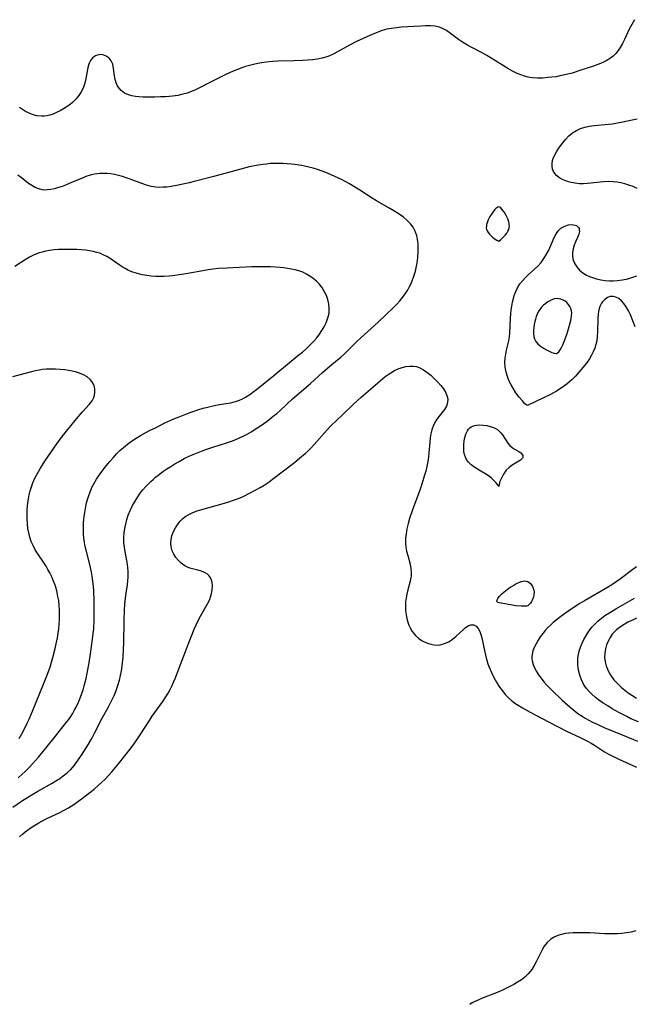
# Model space of a CAD drawing. Header units: inches. Extents: x 1073367 to 1082519, y 1569854 to 1574957.
# Tile 258 of 565: x 1078041 to 1078256, y 1573982 to 1574326. Entities that reach past the tile are written whole.
import ezdxf

# ---------------------------------------------------------------- set-up
doc = ezdxf.new("R2010")
doc.units = ezdxf.units.IN
doc.header["$MEASUREMENT"] = 0
doc.layers.add('CGG_CurvaNivelLidar_v1', color=7, linetype='Continuous', lineweight=30, true_color=0x008008)

msp = doc.modelspace()

# ---------------------------------------------------------------- linework, layer by layer
at = {"layer": 'CGG_CurvaNivelLidar_v1'}
for points in [[(1078255.8975, 1574326.4441, 70), (1078254.9667, 1574324.8194, 70), (1078254.1129, 1574323.1494, 70), (1078252.4196, 1574319.5771, 70), (1078251.6896, 1574318.134, 70), (1078250.908, 1574316.7506, 70), (1078250.1685, 1574315.6204, 70), (1078249.3482, 1574314.5772, 70), (1078248.4455, 1574313.6651, 70), (1078247.5377, 1574312.946, 70), (1078246.038, 1574312.0287, 70), (1078244.632, 1574311.3456, 70), (1078243.1562, 1574310.7384, 70), (1078241.6296, 1574310.1863, 70), (1078237.1957, 1574308.7543, 70), (1078234.1139, 1574307.8126, 70), (1078232.645, 1574307.413, 70), (1078229.8854, 1574306.7728, 70), (1078228.4991, 1574306.5229, 70), (1078227.0818, 1574306.3284, 70), (1078225.6651, 1574306.1848, 70), (1078223.8537, 1574306.0638, 70), (1078222.0558, 1574306.041, 70), (1078220.278, 1574306.1607, 70), (1078218.7707, 1574306.4129, 70), (1078217.4722, 1574306.7505, 70), (1078216.194, 1574307.1817, 70), (1078214.9356, 1574307.6916, 70), (1078213.2908, 1574308.4772, 70), (1078211.6111, 1574309.4175, 70), (1078207.3428, 1574312.0989, 70), (1078204.3337, 1574313.9018, 70), (1078202.6765, 1574314.824, 70), (1078198.8048, 1574316.8564, 70), (1078197.2924, 1574317.708, 70), (1078195.8255, 1574318.6116, 70), (1078194.4146, 1574319.5653, 70), (1078191.5816, 1574321.6665, 70), (1078190.1783, 1574322.6227, 70), (1078189.1013, 1574323.2321, 70), (1078187.7534, 1574323.7868, 70), (1078186.1948, 1574324.136, 70), (1078184.5857, 1574324.2797, 70), (1078182.9204, 1574324.2896, 70), (1078181.214, 1574324.2159, 70), (1078174.4136, 1574323.7841, 70), (1078172.7132, 1574323.6325, 70), (1078171.0244, 1574323.4139, 70), (1078169.3571, 1574323.0963, 70), (1078167.7036, 1574322.6409, 70), (1078166.2678, 1574322.1302, 70), (1078164.8503, 1574321.55, 70), (1078163.4427, 1574320.9291, 70), (1078158.7656, 1574318.7907, 70), (1078156.3204, 1574317.519, 70), (1078152.1658, 1574315.1661, 70), (1078150.6692, 1574314.399, 70), (1078149.0876, 1574313.723, 70), (1078148.0754, 1574313.3771, 70), (1078146.7784, 1574313.0294, 70), (1078145.1124, 1574312.7032, 70), (1078143.4151, 1574312.4721, 70), (1078141.6948, 1574312.3124, 70), (1078139.9584, 1574312.2057, 70), (1078136.8343, 1574312.0993, 70), (1078131.2678, 1574312.0033, 70), (1078129.419, 1574311.8914, 70), (1078127.2056, 1574311.6387, 70), (1078125.7349, 1574311.4027, 70), (1078124.2714, 1574311.1194, 70), (1078122.8161, 1574310.793, 70), (1078121.3703, 1574310.4255, 70), (1078120.0257, 1574310.0425, 70), (1078118.6944, 1574309.6152, 70), (1078117.1442, 1574309.0471, 70), (1078115.612, 1574308.422, 70), (1078113.0577, 1574307.2807, 70), (1078110.2977, 1574305.9505, 70), (1078107.3039, 1574304.4222, 70), (1078103.9348, 1574302.63, 70), (1078102.5178, 1574301.9303, 70), (1078101.0748, 1574301.3044, 70), (1078099.5971, 1574300.7817, 70), (1078098.0848, 1574300.3653, 70), (1078096.2881, 1574300.0086, 70), (1078094.4631, 1574299.7562, 70), (1078092.1213, 1574299.5383, 70), (1078090.2193, 1574299.4281, 70), (1078088.3232, 1574299.3593, 70), (1078085.5817, 1574299.3232, 70), (1078084.2406, 1574299.3528, 70), (1078082.7482, 1574299.4446, 70), (1078081.4862, 1574299.5856, 70), (1078080.2773, 1574299.8046, 70), (1078079.1356, 1574300.1287, 70), (1078077.7195, 1574300.7801, 70), (1078076.5089, 1574301.6825, 70), (1078075.8053, 1574302.473, 70), (1078075.2306, 1574303.3686, 70), (1078074.7843, 1574304.3454, 70), (1078074.4241, 1574305.5392, 70), (1078074.1844, 1574306.7745, 70), (1078073.8416, 1574309.4411, 70), (1078073.5652, 1574310.8657, 70), (1078073.0737, 1574312.1031, 70), (1078072.2997, 1574313.0557, 70), (1078071.2971, 1574313.7421, 70), (1078070.1564, 1574314.1446, 70), (1078069.4922, 1574314.2322, 70), (1078068.8257, 1574314.2139, 70), (1078068.1559, 1574314.0789, 70), (1078067.516, 1574313.8264, 70), (1078066.5429, 1574313.1375, 70), (1078065.767, 1574312.156, 70), (1078065.3366, 1574311.2311, 70), (1078065.0158, 1574310.1867, 70), (1078064.7606, 1574309.0529, 70), (1078064.0168, 1574305.1961, 70), (1078063.6934, 1574303.961, 70), (1078063.1881, 1574302.5389, 70), (1078062.5395, 1574301.1762, 70), (1078061.7409, 1574299.9012, 70), (1078060.7066, 1574298.6511, 70), (1078059.5269, 1574297.5247, 70), (1078058.2388, 1574296.5137, 70), (1078057.3302, 1574295.897, 70), (1078056.3997, 1574295.3147, 70), (1078055.1888, 1574294.6045, 70), (1078053.9513, 1574293.9628, 70), (1078052.8022, 1574293.4737, 70), (1078051.6279, 1574293.0889, 70), (1078050.4344, 1574292.8267, 70), (1078049.5691, 1574292.7259, 70), (1078048.7009, 1574292.7038, 70), (1078047.0926, 1574292.8753, 70), (1078045.7338, 1574293.2185, 70), (1078044.4068, 1574293.7203, 70), (1078043.1248, 1574294.3679, 70), (1078042.0293, 1574295.0554, 70), (1078040.9547, 1574295.8152, 70)], [(1078256.8759, 1574267.4849, 70), (1078255.4447, 1574268.1117, 70), (1078253.9614, 1574268.6621, 70), (1078252.5093, 1574269.1105, 70), (1078251.1727, 1574269.4399, 70), (1078249.8175, 1574269.6835, 70), (1078248.4468, 1574269.8241, 70), (1078246.7761, 1574269.844, 70), (1078245.0933, 1574269.7439, 70), (1078239.5018, 1574269.1455, 70), (1078238.1098, 1574269.0853, 70), (1078236.6364, 1574269.1398, 70), (1078235.1887, 1574269.3095, 70), (1078233.7801, 1574269.5791, 70), (1078232.8182, 1574269.8259, 70), (1078231.5723, 1574270.244, 70), (1078230.4195, 1574270.7669, 70), (1078229.3901, 1574271.4079, 70), (1078228.6642, 1574272.0292, 70), (1078228.0595, 1574272.7336, 70), (1078227.6305, 1574273.4356, 70), (1078227.3226, 1574274.19, 70), (1078227.1078, 1574275.3055, 70), (1078227.1356, 1574276.4676, 70), (1078227.4256, 1574277.7403, 70), (1078227.9357, 1574279.0132, 70), (1078228.6167, 1574280.2728, 70), (1078229.6857, 1574281.8797, 70), (1078230.8283, 1574283.4083, 70), (1078231.8839, 1574284.6664, 70), (1078233.0272, 1574285.8385, 70), (1078234.2795, 1574286.8777, 70), (1078235.6019, 1574287.7105, 70), (1078237.0242, 1574288.3809, 70), (1078238.525, 1574288.8906, 70), (1078240.1378, 1574289.2509, 70), (1078241.795, 1574289.4794, 70), (1078246.7964, 1574289.9011, 70), (1078248.2272, 1574290.0717, 70), (1078250.0195, 1574290.3549, 70), (1078251.7976, 1574290.7055, 70), (1078255.1565, 1574291.4732, 70), (1078256.8234, 1574291.8224, 70)], [(1078038.6852, 1574051.2394, 70.5), (1078041.6734, 1574053.2946, 70.5), (1078044.5112, 1574055.1162, 70.5), (1078047.361, 1574056.8425, 70.5), (1078052.3889, 1574059.6732, 70.5), (1078053.7253, 1574060.4561, 70.5), (1078055.0285, 1574061.2731, 70.5), (1078056.2864, 1574062.1368, 70.5), (1078057.7748, 1574063.3088, 70.5), (1078058.8998, 1574064.3701, 70.5), (1078059.7623, 1574065.3261, 70.5), (1078060.5683, 1574066.3375, 70.5), (1078061.6545, 1574067.8653, 70.5), (1078062.6882, 1574069.4506, 70.5), (1078065.0558, 1574073.3008, 70.5), (1078066.3564, 1574075.5218, 70.5), (1078067.2342, 1574077.1409, 70.5), (1078069.9059, 1574082.3177, 70.5), (1078072.0768, 1574086.3576, 70.5), (1078073.2699, 1574088.6592, 70.5), (1078074.0594, 1574090.3204, 70.5), (1078074.7781, 1574092.0068, 70.5), (1078075.405, 1574093.7241, 70.5), (1078075.9711, 1574095.6724, 70.5), (1078076.3384, 1574097.2793, 70.5), (1078076.6386, 1574098.9048, 70.5), (1078076.8832, 1574100.5446, 70.5), (1078077.2033, 1574103.5013, 70.5), (1078077.3783, 1574106.4469, 70.5), (1078077.4361, 1574108.3996, 70.5), (1078077.5423, 1574116.4768, 70.5), (1078077.6604, 1574120.2316, 70.5), (1078077.78, 1574122.0922, 70.5), (1078077.8984, 1574123.3717, 70.5), (1078078.2541, 1574126.0392, 70.5), (1078078.7066, 1574128.9302, 70.5), (1078078.8811, 1574130.2892, 70.5), (1078078.989, 1574131.6486, 70.5), (1078079.0099, 1574132.5975, 70.5), (1078078.9849, 1574133.5474, 70.5), (1078078.8589, 1574135.0449, 70.5), (1078078.5844, 1574136.9, 70.5), (1078077.9161, 1574140.445, 70.5), (1078077.6453, 1574142.1442, 70.5), (1078077.4912, 1574143.7286, 70.5), (1078077.4703, 1574145.5224, 70.5), (1078077.5782, 1574147.0864, 70.5), (1078077.789, 1574148.6466, 70.5), (1078078.0937, 1574150.1977, 70.5), (1078078.4891, 1574151.7333, 70.5), (1078078.978, 1574153.2459, 70.5), (1078079.7337, 1574155.1107, 70.5), (1078080.5028, 1574156.691, 70.5), (1078081.3639, 1574158.2294, 70.5), (1078082.3139, 1574159.7195, 70.5), (1078083.2001, 1574160.9531, 70.5), (1078084.1468, 1574162.1448, 70.5), (1078085.1496, 1574163.2931, 70.5), (1078085.9862, 1574164.1737, 70.5), (1078086.8555, 1574165.0243, 70.5), (1078087.6954, 1574165.7908, 70.5), (1078088.5604, 1574166.5313, 70.5), (1078089.8251, 1574167.5382, 70.5), (1078091.1272, 1574168.5016, 70.5), (1078092.4596, 1574169.427, 70.5), (1078093.8641, 1574170.3469, 70.5), (1078095.2931, 1574171.2294, 70.5), (1078096.7457, 1574172.0717, 70.5), (1078098.5829, 1574173.0519, 70.5), (1078100.5103, 1574173.9722, 70.5), (1078102.2368, 1574174.7218, 70.5), (1078103.9835, 1574175.4254, 70.5), (1078105.7456, 1574176.0897, 70.5), (1078108.5517, 1574177.065, 70.5), (1078113.3101, 1574178.5811, 70.5), (1078115.0427, 1574179.1695, 70.5), (1078116.6034, 1574179.7543, 70.5), (1078118.1322, 1574180.4043, 70.5), (1078119.3557, 1574180.9974, 70.5), (1078120.5564, 1574181.638, 70.5), (1078122.1436, 1574182.5574, 70.5), (1078123.7057, 1574183.5267, 70.5), (1078125.165, 1574184.4815, 70.5), (1078127.5061, 1574186.1469, 70.5), (1078129.647, 1574187.8299, 70.5), (1078130.8718, 1574188.8532, 70.5), (1078132.0743, 1574189.9037, 70.5), (1078136.4461, 1574193.9258, 70.5), (1078142.6515, 1574199.3508, 70.5), (1078146.8854, 1574203.1649, 70.5), (1078148.7347, 1574204.7443, 70.5), (1078152.1324, 1574207.5345, 70.5), (1078153.4374, 1574208.6622, 70.5), (1078154.5186, 1574209.672, 70.5), (1078159.0069, 1574214.1317, 70.5), (1078160.2429, 1574215.2905, 70.5), (1078166.2964, 1574220.7549, 70.5), (1078169.1608, 1574223.4051, 70.5), (1078171.6311, 1574225.7653, 70.5), (1078172.817, 1574226.983, 70.5), (1078173.9466, 1574228.2433, 70.5), (1078174.8859, 1574229.4063, 70.5), (1078175.7618, 1574230.6117, 70.5), (1078176.5694, 1574231.8578, 70.5), (1078177.3001, 1574233.145, 70.5), (1078177.721, 1574233.9907, 70.5), (1078178.2231, 1574235.1518, 70.5), (1078178.8326, 1574236.8491, 70.5), (1078179.3375, 1574238.5854, 70.5), (1078179.7477, 1574240.3472, 70.5), (1078180.064, 1574242.1227, 70.5), (1078180.248, 1574243.599, 70.5), (1078180.3583, 1574245.3424, 70.5), (1078180.3636, 1574246.801, 70.5), (1078180.284, 1574248.2377, 70.5), (1078180.1075, 1574249.6415, 70.5), (1078179.8164, 1574250.9998, 70.5), (1078179.5438, 1574251.8823, 70.5), (1078179.2012, 1574252.7318, 70.5), (1078178.565, 1574253.8975, 70.5), (1078177.693, 1574255.0603, 70.5), (1078176.498, 1574256.2859, 70.5), (1078175.1507, 1574257.4138, 70.5), (1078173.2795, 1574258.7398, 70.5), (1078171.8571, 1574259.6381, 70.5), (1078170.3948, 1574260.5089, 70.5), (1078165.7744, 1574263.1857, 70.5), (1078164.2299, 1574264.125, 70.5), (1078159.968, 1574266.8386, 70.5), (1078156.2639, 1574269.1128, 70.5), (1078154.9952, 1574269.8374, 70.5), (1078153.2562, 1574270.7441, 70.5), (1078151.4824, 1574271.5831, 70.5), (1078149.6819, 1574272.3647, 70.5), (1078148.0439, 1574273.0199, 70.5), (1078145.1291, 1574274.0505, 70.5), (1078143.6429, 1574274.5113, 70.5), (1078142.1454, 1574274.9234, 70.5), (1078140.6354, 1574275.276, 70.5), (1078139.5598, 1574275.4836, 70.5), (1078137.2681, 1574275.8269, 70.5), (1078136.0534, 1574275.9643, 70.5), (1078134.5415, 1574276.0965, 70.5), (1078133.0271, 1574276.1844, 70.5), (1078131.5117, 1574276.2233, 70.5), (1078130.0455, 1574276.2073, 70.5), (1078128.5816, 1574276.131, 70.5), (1078127.292, 1574276.0087, 70.5), (1078126.0049, 1574275.8424, 70.5), (1078124.4293, 1574275.5906, 70.5), (1078121.2878, 1574274.9652, 70.5), (1078117.8915, 1574274.1432, 70.5), (1078108.4699, 1574271.5418, 70.5), (1078102.0781, 1574269.8801, 70.5), (1078100.293, 1574269.4522, 70.5), (1078097.0009, 1574268.7344, 70.5), (1078094.0055, 1574268.1914, 70.5), (1078092.4448, 1574267.974, 70.5), (1078091.1714, 1574267.8603, 70.5), (1078089.9067, 1574267.827, 70.5), (1078088.6519, 1574267.8957, 70.5), (1078086.9964, 1574268.1674, 70.5), (1078085.355, 1574268.6031, 70.5), (1078083.7219, 1574269.1508, 70.5), (1078079.6664, 1574270.6981, 70.5), (1078078.2269, 1574271.2109, 70.5), (1078076.9548, 1574271.6125, 70.5), (1078075.6061, 1574271.9822, 70.5), (1078074.248, 1574272.2892, 70.5), (1078072.8825, 1574272.5204, 70.5), (1078071.6189, 1574272.6542, 70.5), (1078070.3544, 1574272.7055, 70.5), (1078069.0929, 1574272.6673, 70.5), (1078068.1891, 1574272.5797, 70.5), (1078067.1635, 1574272.4178, 70.5), (1078066.1472, 1574272.1926, 70.5), (1078064.516, 1574271.7035, 70.5), (1078062.9064, 1574271.1032, 70.5), (1078058.3348, 1574269.1553, 70.5), (1078057.0976, 1574268.6569, 70.5), (1078055.863, 1574268.1958, 70.5), (1078054.6357, 1574267.7808, 70.5), (1078053.271, 1574267.3846, 70.5), (1078051.9257, 1574267.0897, 70.5), (1078050.6047, 1574266.9308, 70.5), (1078049.7672, 1574266.9197, 70.5), (1078048.9448, 1574266.9949, 70.5), (1078047.6888, 1574267.3014, 70.5), (1078046.4731, 1574267.8023, 70.5), (1078045.2954, 1574268.4545, 70.5), (1078044.155, 1574269.2224, 70.5), (1078041.6789, 1574271.1603, 70.5), (1078040.388, 1574272.1104, 70.5)], [(1078256.1915, 1574219.1094, 70), (1078254.4811, 1574223.2656, 70), (1078253.7977, 1574224.7046, 70), (1078253.046, 1574226.0489, 70), (1078252.2082, 1574227.2518, 70), (1078251.3354, 1574228.2044, 70), (1078250.3963, 1574228.9614, 70), (1078249.4166, 1574229.4888, 70), (1078248.4208, 1574229.7398, 70), (1078247.453, 1574229.6797, 70), (1078246.5207, 1574229.3524, 70), (1078245.6541, 1574228.8018, 70), (1078244.7561, 1574227.888, 70), (1078244.4037, 1574227.3622, 70), (1078243.864, 1574226.2607, 70), (1078243.4596, 1574225.022, 70), (1078243.1948, 1574223.6814, 70), (1078243.0645, 1574222.1875, 70), (1078243.0197, 1574217.3035, 70), (1078242.926, 1574215.7367, 70), (1078242.7176, 1574214.189, 70), (1078242.4193, 1574212.8934, 70), (1078242.0151, 1574211.6306, 70), (1078241.5155, 1574210.4072, 70), (1078240.8863, 1574209.151, 70), (1078240.1763, 1574207.9497, 70), (1078239.4023, 1574206.8067, 70), (1078238.578, 1574205.7283, 70), (1078235.3328, 1574201.8803, 70), (1078234.0377, 1574200.5418, 70), (1078232.4016, 1574199.1449, 70), (1078230.5903, 1574197.856, 70), (1078228.6105, 1574196.6365, 70), (1078226.5614, 1574195.5132, 70), (1078224.122, 1574194.3021, 70), (1078218.5, 1574191.6613, 70), (1078218.2537, 1574191.7276, 70), (1078217.6485, 1574192.2463, 70), (1078216.7414, 1574193.1916, 70), (1078215.6361, 1574194.4944, 70), (1078214.4461, 1574196.0967, 70), (1078213.5845, 1574197.4322, 70), (1078212.7772, 1574198.8658, 70), (1078212.0576, 1574200.3627, 70), (1078211.4943, 1574201.7865, 70), (1078211.0665, 1574203.2066, 70), (1078210.7425, 1574205.0037, 70), (1078210.6514, 1574206.634, 70), (1078210.7427, 1574208.1148, 70), (1078210.9296, 1574209.5612, 70), (1078211.2014, 1574210.9749, 70), (1078211.9891, 1574214.2388, 70), (1078212.1889, 1574215.5548, 70), (1078212.3173, 1574216.9105, 70), (1078212.5929, 1574222.1804, 70), (1078212.6973, 1574223.6145, 70), (1078212.8469, 1574225.0031, 70), (1078213.0505, 1574226.3787, 70), (1078213.3143, 1574227.7337, 70), (1078213.5107, 1574228.5619, 70), (1078213.9168, 1574230.0054, 70), (1078214.416, 1574231.3993, 70), (1078215.0417, 1574232.7248, 70), (1078215.9017, 1574234.0818, 70), (1078216.9144, 1574235.3465, 70), (1078217.8288, 1574236.321, 70), (1078218.7977, 1574237.2513, 70), (1078221.0237, 1574239.2465, 70), (1078222.0965, 1574240.2899, 70), (1078223.2472, 1574241.6023, 70), (1078224.2867, 1574243.0125, 70), (1078225.2092, 1574244.4999, 70), (1078225.9414, 1574245.9037, 70), (1078227.8808, 1574250.314, 70), (1078228.5786, 1574251.6274, 70), (1078229.1456, 1574252.465, 70), (1078229.5289, 1574252.9254, 70), (1078230.1772, 1574253.5397, 70), (1078230.8319, 1574253.9944, 70), (1078231.5251, 1574254.343, 70), (1078232.8052, 1574254.7177, 70), (1078234.054, 1574254.8117, 70), (1078235.1667, 1574254.6497, 70), (1078235.6439, 1574254.468, 70), (1078236.0415, 1574254.2044, 70), (1078236.3424, 1574253.8529, 70), (1078236.5456, 1574253.4212, 70), (1078236.6421, 1574252.9639, 70), (1078236.6444, 1574252.3893, 70), (1078236.4512, 1574251.468, 70), (1078235.9961, 1574250.2838, 70), (1078235.4266, 1574249.0189, 70), (1078234.8773, 1574247.6664, 70), (1078234.5009, 1574246.3692, 70), (1078234.2907, 1574245.0275, 70), (1078234.2954, 1574243.6772, 70), (1078234.5435, 1574242.4016, 70), (1078235.0203, 1574241.1795, 70), (1078235.7113, 1574240.0427, 70), (1078236.6726, 1574238.9562, 70), (1078237.8272, 1574238.0078, 70), (1078239.1399, 1574237.2062, 70), (1078240.1606, 1574236.7289, 70), (1078241.236, 1574236.3243, 70), (1078242.6643, 1574235.902, 70), (1078244.1433, 1574235.5765, 70), (1078245.6575, 1574235.3475, 70), (1078247.1936, 1574235.2214, 70), (1078248.4792, 1574235.2034, 70), (1078249.8196, 1574235.2752, 70), (1078251.7086, 1574235.522, 70), (1078253.5681, 1574235.9109, 70), (1078255.3789, 1574236.4219, 70), (1078256.7628, 1574236.9112, 70)], [(1078040.5172, 1574061.5058, 71), (1078041.8267, 1574062.6648, 71), (1078043.104, 1574063.8566, 71), (1078044.3681, 1574065.1224, 71), (1078045.5908, 1574066.4295, 71), (1078047.6242, 1574068.7588, 71), (1078050.1681, 1574071.8402, 71), (1078053.5419, 1574076.0793, 71), (1078057.0069, 1574080.3268, 71), (1078058.129, 1574081.8024, 71), (1078058.9159, 1574082.9404, 71), (1078059.491, 1574083.8553, 71), (1078060.1457, 1574084.9991, 71), (1078060.7548, 1574086.1698, 71), (1078061.5579, 1574087.8864, 71), (1078062.2871, 1574089.6403, 71), (1078062.7756, 1574090.9438, 71), (1078063.2231, 1574092.2632, 71), (1078063.6246, 1574093.5986, 71), (1078063.9653, 1574094.9029, 71), (1078064.2688, 1574096.2194, 71), (1078064.7702, 1574098.6944, 71), (1078065.2905, 1574101.636, 71), (1078065.7979, 1574104.7794, 71), (1078066.5525, 1574109.9757, 71), (1078066.7766, 1574111.9022, 71), (1078066.9253, 1574113.517, 71), (1078067.0926, 1574116.6356, 71), (1078067.1322, 1574118.4611, 71), (1078067.1381, 1574120.2872, 71), (1078067.0768, 1574123.4926, 71), (1078066.9246, 1574126.7322, 71), (1078066.7968, 1574128.4881, 71), (1078066.6242, 1574130.2358, 71), (1078066.3928, 1574131.9725, 71), (1078066.1524, 1574133.3622, 71), (1078065.5509, 1574136.0353, 71), (1078064.252, 1574141.0348, 71), (1078063.937, 1574142.3974, 71), (1078063.68, 1574143.7674, 71), (1078063.4909, 1574145.2474, 71), (1078063.3835, 1574146.7384, 71), (1078063.3457, 1574148.237, 71), (1078063.4056, 1574150.5208, 71), (1078063.5183, 1574152.038, 71), (1078063.6888, 1574153.551, 71), (1078063.8963, 1574154.9241, 71), (1078064.1523, 1574156.2881, 71), (1078064.4571, 1574157.6401, 71), (1078065.0613, 1574159.8023, 71), (1078065.654, 1574161.5003, 71), (1078066.3618, 1574163.1481, 71), (1078066.8065, 1574164.0242, 71), (1078067.8695, 1574165.8316, 71), (1078069.3923, 1574168.0597, 71), (1078071.3249, 1574170.5873, 71), (1078072.5345, 1574172.0545, 71), (1078073.7868, 1574173.4853, 71), (1078074.9067, 1574174.6816, 71), (1078076.071, 1574175.8319, 71), (1078077.3517, 1574176.98, 71), (1078078.6891, 1574178.0624, 71), (1078080.1747, 1574179.1433, 71), (1078081.7124, 1574180.1557, 71), (1078083.2548, 1574181.0855, 71), (1078086.4232, 1574182.8237, 71), (1078088.6953, 1574183.9854, 71), (1078091.8162, 1574185.5084, 71), (1078094.9734, 1574186.9476, 71), (1078096.745, 1574187.6944, 71), (1078098.5299, 1574188.4017, 71), (1078100.3343, 1574189.0716, 71), (1078103.6755, 1574190.1932, 71), (1078105.2076, 1574190.6501, 71), (1078106.7441, 1574191.0644, 71), (1078108.6403, 1574191.5026, 71), (1078109.6587, 1574191.7001, 71), (1078113.1328, 1574192.2719, 71), (1078114.8365, 1574192.5876, 71), (1078116.4982, 1574192.9955, 71), (1078117.9326, 1574193.485, 71), (1078118.8784, 1574193.9039, 71), (1078120.0219, 1574194.5215, 71), (1078121.5156, 1574195.4951, 71), (1078122.9686, 1574196.5744, 71), (1078124.4119, 1574197.7107, 71), (1078129.9256, 1574202.1328, 71), (1078135.3786, 1574206.6886, 71), (1078138.6651, 1574209.2769, 71), (1078139.8805, 1574210.2823, 71), (1078141.0675, 1574211.3177, 71), (1078142.5052, 1574212.6616, 71), (1078143.8589, 1574214.0719, 71), (1078144.8884, 1574215.2941, 71), (1078145.8414, 1574216.5634, 71), (1078146.6931, 1574217.8309, 71), (1078147.4609, 1574219.1282, 71), (1078148.1261, 1574220.4533, 71), (1078148.5603, 1574221.5101, 71), (1078148.9055, 1574222.5805, 71), (1078149.184, 1574223.9005, 71), (1078149.2695, 1574225.6455, 71), (1078149.1024, 1574227.1325, 71), (1078148.748, 1574228.6031, 71), (1078148.2327, 1574230.0429, 71), (1078147.7344, 1574231.1235, 71), (1078147.1511, 1574232.1661, 71), (1078146.6069, 1574232.9872, 71), (1078145.7311, 1574234.0885, 71), (1078144.7495, 1574235.1056, 71), (1078143.674, 1574236.0316, 71), (1078142.5109, 1574236.8544, 71), (1078141.2683, 1574237.5607, 71), (1078139.9569, 1574238.1574, 71), (1078138.5895, 1574238.6489, 71), (1078137.3213, 1574239.0042, 71), (1078136.0248, 1574239.2931, 71), (1078134.7076, 1574239.532, 71), (1078133.4243, 1574239.7251, 71), (1078132.1298, 1574239.8793, 71), (1078130.4496, 1574240.014, 71), (1078128.7597, 1574240.085, 71), (1078126.8471, 1574240.1034, 71), (1078122.0614, 1574240.0191, 71), (1078113.6128, 1574239.6491, 71), (1078110.5193, 1574239.4528, 71), (1078108.5856, 1574239.2657, 71), (1078106.9676, 1574239.0496, 71), (1078103.7453, 1574238.4978, 71), (1078098.4183, 1574237.4849, 71), (1078096.8253, 1574237.2269, 71), (1078095.2304, 1574237.0115, 71), (1078093.343, 1574236.8225, 71), (1078091.4592, 1574236.7072, 71), (1078089.9851, 1574236.6728, 71), (1078088.5186, 1574236.7012, 71), (1078087.0086, 1574236.8102, 71), (1078085.513, 1574236.9961, 71), (1078083.8446, 1574237.2948, 71), (1078082.2096, 1574237.6963, 71), (1078080.6443, 1574238.2066, 71), (1078079.1342, 1574238.8415, 71), (1078077.9751, 1574239.4421, 71), (1078076.8539, 1574240.1109, 71), (1078075.7654, 1574240.8298, 71), (1078072.9934, 1574242.7675, 71), (1078071.5265, 1574243.6579, 71), (1078069.9903, 1574244.4219, 71), (1078069.0295, 1574244.8068, 71), (1078068.0444, 1574245.1332, 71), (1078066.7864, 1574245.4617, 71), (1078065.5017, 1574245.7137, 71), (1078064.0329, 1574245.9202, 71), (1078062.5446, 1574246.061, 71), (1078061.0428, 1574246.1495, 71), (1078059.777, 1574246.1902, 71), (1078057.3537, 1574246.1876, 71), (1078054.6227, 1574246.0817, 71), (1078053.0558, 1574245.9646, 71), (1078051.5057, 1574245.7819, 71), (1078050.176, 1574245.5524, 71), (1078048.8693, 1574245.2485, 71), (1078047.8632, 1574244.9526, 71), (1078046.8782, 1574244.6026, 71), (1078045.6664, 1574244.08, 71), (1078044.4926, 1574243.4788, 71), (1078043.3567, 1574242.811, 71), (1078039.4136, 1574240.2037, 71)], [(1078040.8798, 1574075.2914, 71.5), (1078041.788, 1574076.911, 71.5), (1078042.9201, 1574079.0802, 71.5), (1078043.6437, 1574080.5495, 71.5), (1078044.3424, 1574082.032, 71.5), (1078045.5522, 1574084.7717, 71.5), (1078049.4171, 1574094.2075, 71.5), (1078050.5852, 1574097.1994, 71.5), (1078051.1363, 1574098.7069, 71.5), (1078051.6524, 1574100.2258, 71.5), (1078052.1595, 1574101.8737, 71.5), (1078052.6262, 1574103.5344, 71.5), (1078053.4327, 1574106.7238, 71.5), (1078053.9069, 1574108.8569, 71.5), (1078054.2158, 1574110.4241, 71.5), (1078054.4844, 1574111.9959, 71.5), (1078054.7027, 1574113.5722, 71.5), (1078054.8659, 1574115.2229, 71.5), (1078054.9625, 1574116.876, 71.5), (1078054.9926, 1574118.4783, 71.5), (1078054.9623, 1574120.0771, 71.5), (1078054.8629, 1574121.7528, 71.5), (1078054.6807, 1574123.4169, 71.5), (1078054.4399, 1574124.8678, 71.5), (1078054.1279, 1574126.3045, 71.5), (1078053.7501, 1574127.7249, 71.5), (1078053.4231, 1574128.7809, 71.5), (1078052.8921, 1574130.253, 71.5), (1078052.2837, 1574131.6958, 71.5), (1078051.599, 1574133.1051, 71.5), (1078050.9493, 1574134.2886, 71.5), (1078050.2542, 1574135.4474, 71.5), (1078049.3509, 1574136.8521, 71.5), (1078047.436, 1574139.7252, 71.5), (1078046.4977, 1574141.2254, 71.5), (1078045.7101, 1574142.6535, 71.5), (1078045.0473, 1574144.1264, 71.5), (1078044.5625, 1574145.5799, 71.5), (1078044.2034, 1574147.0773, 71.5), (1078043.9478, 1574148.608, 71.5), (1078043.7603, 1574150.3937, 71.5), (1078043.6772, 1574151.9639, 71.5), (1078043.6634, 1574153.5441, 71.5), (1078043.7143, 1574155.0612, 71.5), (1078043.8264, 1574156.5774, 71.5), (1078044.1344, 1574158.9711, 71.5), (1078044.3999, 1574160.4002, 71.5), (1078044.732, 1574161.8126, 71.5), (1078045.1428, 1574163.2024, 71.5), (1078045.6604, 1574164.6059, 71.5), (1078046.2675, 1574165.9781, 71.5), (1078046.9088, 1574167.2369, 71.5), (1078048.3327, 1574169.704, 71.5), (1078049.8714, 1574172.1607, 71.5), (1078052.952, 1574176.7451, 71.5), (1078054.0189, 1574178.248, 71.5), (1078055.9536, 1574180.8155, 71.5), (1078058.4353, 1574183.9566, 71.5), (1078060.8838, 1574186.9595, 71.5), (1078062.9904, 1574189.3834, 71.5), (1078065.367, 1574191.9982, 71.5), (1078066.3425, 1574193.2964, 71.5), (1078066.9271, 1574194.3711, 71.5), (1078067.204, 1574195.1699, 71.5), (1078067.3669, 1574196.1739, 71.5), (1078067.3469, 1574197.1836, 71.5), (1078067.1536, 1574198.1762, 71.5), (1078066.8056, 1574199.0995, 71.5), (1078066.3065, 1574199.9645, 71.5), (1078065.6592, 1574200.7493, 71.5), (1078064.5912, 1574201.6319, 71.5), (1078063.3248, 1574202.3591, 71.5), (1078061.9086, 1574202.9475, 71.5), (1078060.5368, 1574203.3683, 71.5), (1078058.8155, 1574203.7583, 71.5), (1078056.8234, 1574204.072, 71.5), (1078055.2176, 1574204.2371, 71.5), (1078053.595, 1574204.3311, 71.5), (1078051.9655, 1574204.3499, 71.5), (1078050.3374, 1574204.284, 71.5), (1078048.9995, 1574204.1542, 71.5), (1078047.8521, 1574203.9797, 71.5), (1078046.5264, 1574203.7196, 71.5), (1078045.2038, 1574203.4146, 71.5), (1078038.512, 1574201.6752, 71.5)], [(1078040.9951, 1574040.9203, 70), (1078041.9904, 1574041.8227, 70), (1078043.0208, 1574042.6808, 70), (1078044.219, 1574043.5718, 70), (1078045.463, 1574044.4052, 70), (1078047.7612, 1574045.7885, 70), (1078048.7971, 1574046.3585, 70), (1078050.3266, 1574047.14, 70), (1078055.0302, 1574049.3984, 70), (1078056.5937, 1574050.1964, 70), (1078058.1252, 1574051.0453, 70), (1078059.9615, 1574052.1947, 70), (1078060.8685, 1574052.8232, 70), (1078063.059, 1574054.4324, 70), (1078065.6218, 1574056.4153, 70), (1078067.047, 1574057.5803, 70), (1078068.4466, 1574058.7764, 70), (1078069.7023, 1574059.9036, 70), (1078070.9192, 1574061.0706, 70), (1078072.1292, 1574062.3333, 70), (1078073.2924, 1574063.6417, 70), (1078075.5921, 1574066.4306, 70), (1078080.0159, 1574071.9585, 70), (1078081.3195, 1574073.7152, 70), (1078083.1906, 1574076.4818, 70), (1078086.3995, 1574081.5675, 70), (1078087.4097, 1574083.1039, 70), (1078091.0501, 1574088.2049, 70), (1078092.0962, 1574089.7656, 70), (1078092.8887, 1574091.0706, 70), (1078093.6284, 1574092.4088, 70), (1078094.3166, 1574093.7774, 70), (1078094.9308, 1574095.1187, 70), (1078095.5082, 1574096.4806, 70), (1078096.7119, 1574099.5707, 70), (1078098.9549, 1574105.6676, 70), (1078099.6528, 1574107.4554, 70), (1078102.0472, 1574113.4088, 70), (1078102.7227, 1574114.954, 70), (1078103.442, 1574116.4668, 70), (1078104.2051, 1574117.9385, 70), (1078106.7034, 1574122.2702, 70), (1078107.4594, 1574123.8219, 70), (1078107.6285, 1574124.2402, 70), (1078108.1279, 1574125.8887, 70), (1078108.3569, 1574127.2449, 70), (1078108.418, 1574128.5656, 70), (1078108.2976, 1574129.8174, 70), (1078107.9703, 1574130.9621, 70), (1078107.5445, 1574131.7609, 70), (1078107.2031, 1574132.1971, 70), (1078106.6929, 1574132.6718, 70), (1078105.8573, 1574133.1937, 70), (1078104.6309, 1574133.6824, 70), (1078103.2858, 1574134.0584, 70), (1078101.8852, 1574134.4069, 70), (1078100.4882, 1574134.8119, 70), (1078099.6692, 1574135.1224, 70), (1078098.7579, 1574135.584, 70), (1078097.5106, 1574136.462, 70), (1078096.5118, 1574137.4019, 70), (1078095.6327, 1574138.4636, 70), (1078094.8992, 1574139.6264, 70), (1078094.3374, 1574140.8837, 70), (1078093.977, 1574142.1991, 70), (1078093.8479, 1574143.5465, 70), (1078093.9619, 1574144.8333, 70), (1078094.2719, 1574146.1163, 70), (1078094.7381, 1574147.3841, 70), (1078095.476, 1574148.8842, 70), (1078096.3896, 1574150.3027, 70), (1078097.1533, 1574151.2412, 70), (1078098.0147, 1574152.0953, 70), (1078098.6202, 1574152.5886, 70), (1078099.1116, 1574152.9362, 70), (1078100.1478, 1574153.5478, 70), (1078101.5775, 1574154.2041, 70), (1078103.0917, 1574154.7572, 70), (1078104.6639, 1574155.2471, 70), (1078111.8562, 1574157.2752, 70), (1078114.1449, 1574157.9554, 70), (1078115.4712, 1574158.3937, 70), (1078116.7812, 1574158.8699, 70), (1078118.071, 1574159.3895, 70), (1078119.6052, 1574160.0813, 70), (1078121.1152, 1574160.8224, 70), (1078123.8241, 1574162.2509, 70), (1078125.1526, 1574163.0058, 70), (1078126.4575, 1574163.7946, 70), (1078128.2051, 1574164.9547, 70), (1078129.4605, 1574165.8693, 70), (1078137.1199, 1574171.7377, 70), (1078138.8986, 1574173.1581, 70), (1078140.773, 1574174.7844, 70), (1078141.8731, 1574175.8125, 70), (1078142.943, 1574176.8709, 70), (1078143.9796, 1574177.9607, 70), (1078148.4825, 1574183.0892, 70), (1078149.9398, 1574184.6, 70), (1078153.8435, 1574188.331, 70), (1078157.6032, 1574191.9935, 70), (1078158.9512, 1574193.2481, 70), (1078160.3705, 1574194.4903, 70), (1078164.5005, 1574197.9756, 70), (1078167.9504, 1574201.0067, 70), (1078169.127, 1574201.944, 70), (1078169.8593, 1574202.4742, 70), (1078170.7366, 1574203.0522, 70), (1078172.0338, 1574203.789, 70), (1078173.3627, 1574204.4081, 70), (1078174.7105, 1574204.8995, 70), (1078176.0648, 1574205.2449, 70), (1078177.2958, 1574205.4097, 70), (1078178.5125, 1574205.401, 70), (1078179.7175, 1574205.1894, 70), (1078180.8842, 1574204.7864, 70), (1078182.1705, 1574204.1116, 70), (1078183.399, 1574203.2648, 70), (1078184.7007, 1574202.1911, 70), (1078185.9522, 1574201.0293, 70), (1078187.1504, 1574199.8223, 70), (1078188.258, 1574198.5811, 70), (1078189.1333, 1574197.4384, 70), (1078189.8538, 1574196.2738, 70), (1078190.3648, 1574195.1145, 70), (1078190.6308, 1574193.9503, 70), (1078190.5816, 1574192.627, 70), (1078190.1791, 1574191.3674, 70), (1078189.4999, 1574190.2378, 70), (1078187.2177, 1574187.253, 70), (1078186.5438, 1574186.2293, 70), (1078185.7328, 1574184.7001, 70), (1078185.1087, 1574183.0561, 70), (1078184.77, 1574181.6928, 70), (1078184.5382, 1574180.2811, 70), (1078184.3773, 1574178.8332, 70), (1078184.0731, 1574175.1103, 70), (1078183.9156, 1574173.6512, 70), (1078183.6644, 1574171.9953, 70), (1078183.3385, 1574170.3405, 70), (1078182.9454, 1574168.6908, 70), (1078182.4671, 1574166.9641, 70), (1078181.9441, 1574165.2581, 70), (1078180.98, 1574162.3385, 70), (1078180.5546, 1574161.1243, 70), (1078178.3033, 1574155.1224, 70), (1078177.3212, 1574152.1425, 70), (1078176.8123, 1574150.3551, 70), (1078176.3863, 1574148.5699, 70), (1078176.0745, 1574146.7887, 70), (1078175.9219, 1574145.2075, 70), (1078175.9066, 1574143.6401, 70), (1078176.0346, 1574142.144, 70), (1078176.2865, 1574140.6784, 70), (1078176.6652, 1574139.1391, 70), (1078177.4968, 1574136.1623, 70), (1078177.8095, 1574134.6586, 70), (1078177.9145, 1574133.2778, 70), (1078177.8165, 1574131.9369, 70), (1078177.6688, 1574131.0731, 70), (1078177.4743, 1574130.203, 70), (1078176.6858, 1574127.2546, 70), (1078176.3162, 1574125.733, 70), (1078176.0669, 1574124.3803, 70), (1078175.905, 1574123.0072, 70), (1078175.843, 1574121.4365, 70), (1078175.9118, 1574119.8664, 70), (1078176.0796, 1574118.5055, 70), (1078176.3434, 1574117.1682, 70), (1078176.7013, 1574115.8667, 70), (1078177.06, 1574114.8566, 70), (1078177.4914, 1574113.8888, 70), (1078178.2211, 1574112.6456, 70), (1078178.7862, 1574111.8958, 70), (1078179.4143, 1574111.2032, 70), (1078180.5253, 1574110.2279, 70), (1078181.7473, 1574109.4071, 70), (1078183.052, 1574108.75, 70), (1078183.8829, 1574108.4351, 70), (1078184.7289, 1574108.1899, 70), (1078185.8294, 1574107.9819, 70), (1078186.9316, 1574107.9082, 70), (1078188.0237, 1574107.9886, 70), (1078189.5329, 1574108.3874, 70), (1078190.9796, 1574109.0621, 70), (1078192.3419, 1574109.9465, 70), (1078193.5385, 1574110.9232, 70), (1078196.2965, 1574113.4991, 70), (1078196.8636, 1574113.9774, 70), (1078197.7993, 1574114.6192, 70), (1078198.7194, 1574114.9894, 70), (1078199.7274, 1574114.9903, 70), (1078200.6236, 1574114.5502, 70), (1078201.3224, 1574113.7209, 70), (1078201.8708, 1574112.5813, 70), (1078202.2168, 1574111.5437, 70), (1078202.5181, 1574110.4024, 70), (1078203.5987, 1574105.362, 70), (1078203.9472, 1574103.9276, 70), (1078204.3098, 1574102.6558, 70), (1078204.7229, 1574101.3908, 70), (1078205.184, 1574100.1372, 70), (1078205.9397, 1574098.3361, 70), (1078206.7843, 1574096.5791, 70), (1078207.714, 1574094.8786, 70), (1078208.5149, 1574093.5814, 70), (1078209.7595, 1574091.8434, 70), (1078210.7709, 1574090.6285, 70), (1078211.8584, 1574089.4958, 70), (1078213.0308, 1574088.463, 70), (1078214.1401, 1574087.6445, 70), (1078215.305, 1574086.8871, 70), (1078216.8127, 1574085.9846, 70), (1078219.4816, 1574084.4894, 70), (1078225.8879, 1574081.0691, 70), (1078232.4034, 1574077.7358, 70), (1078236.7473, 1574075.7143, 70), (1078239.498, 1574074.3222, 70), (1078240.7461, 1574073.6224, 70), (1078241.966, 1574072.8861, 70), (1078245.4646, 1574070.6249, 70), (1078247.1104, 1574069.6717, 70), (1078248.8053, 1574068.7914, 70), (1078250.4481, 1574068.0145, 70), (1078255.3949, 1574065.8509, 70), (1078256.6786, 1574065.2393, 70)], [(1078256.5846, 1574135.2069, 70.5), (1078255.3172, 1574134.3268, 70.5), (1078250.9851, 1574131.0853, 70.5), (1078249.5114, 1574130.0163, 70.5), (1078248.0039, 1574128.9902, 70.5), (1078246.4405, 1574128.0153, 70.5), (1078238.4226, 1574123.3556, 70.5), (1078236.8742, 1574122.4045, 70.5), (1078233.8188, 1574120.4317, 70.5), (1078230.9819, 1574118.4751, 70.5), (1078229.6744, 1574117.5126, 70.5), (1078228.4035, 1574116.5174, 70.5), (1078227.5058, 1574115.7645, 70.5), (1078226.6404, 1574114.9856, 70.5), (1078225.6537, 1574114.0132, 70.5), (1078224.7306, 1574112.998, 70.5), (1078223.8326, 1574111.8823, 70.5), (1078223.0072, 1574110.7338, 70.5), (1078222.249, 1574109.5667, 70.5), (1078221.5277, 1574108.3331, 70.5), (1078220.9066, 1574107.0949, 70.5), (1078220.4191, 1574105.8524, 70.5), (1078220.1075, 1574104.6055, 70.5), (1078220.0319, 1574103.9586, 70.5), (1078220.0388, 1574103.0837, 70.5), (1078220.1461, 1574102.3265, 70.5), (1078220.4918, 1574101.1119, 70.5), (1078221.0105, 1574099.9078, 70.5), (1078221.6638, 1574098.7135, 70.5), (1078222.421, 1574097.5289, 70.5), (1078223.3137, 1574096.284, 70.5), (1078224.2847, 1574095.0601, 70.5), (1078225.328, 1574093.8677, 70.5), (1078226.8952, 1574092.2623, 70.5), (1078230.6829, 1574088.6708, 70.5), (1078233.4006, 1574086.219, 70.5), (1078234.7397, 1574085.0937, 70.5), (1078236.1175, 1574084.0264, 70.5), (1078237.5944, 1574083.0078, 70.5), (1078238.6779, 1574082.3443, 70.5), (1078239.9638, 1574081.629, 70.5), (1078241.2773, 1574080.9583, 70.5), (1078242.8631, 1574080.2057, 70.5), (1078245.7861, 1574078.9038, 70.5), (1078248.438, 1574077.7721, 70.5), (1078255.6014, 1574074.9, 70.5), (1078256.9836, 1574074.3183, 70.5)], [(1078257.2959, 1574081.0183, 71), (1078254.6961, 1574082.1661, 71), (1078253.209, 1574082.8794, 71), (1078250.6487, 1574084.2108, 71), (1078248.1637, 1574085.6231, 71), (1078246.5459, 1574086.6015, 71), (1078244.9661, 1574087.6194, 71), (1078243.442, 1574088.6903, 71), (1078242.2055, 1574089.6555, 71), (1078241.085, 1574090.6334, 71), (1078240.0437, 1574091.6678, 71), (1078239.1015, 1574092.7673, 71), (1078238.5573, 1574093.5158, 71), (1078238.1087, 1574094.2284, 71), (1078237.3779, 1574095.6897, 71), (1078236.7849, 1574097.3516, 71), (1078236.3734, 1574099.0707, 71), (1078236.1347, 1574100.8203, 71), (1078236.0755, 1574102.0867, 71), (1078236.1291, 1574103.3503, 71), (1078236.3025, 1574104.5589, 71), (1078236.5854, 1574105.7556, 71), (1078237.0418, 1574107.152, 71), (1078237.6049, 1574108.5251, 71), (1078238.2533, 1574109.8729, 71), (1078238.8979, 1574111.0572, 71), (1078239.608, 1574112.2066, 71), (1078240.0973, 1574112.9109, 71), (1078241.0346, 1574114.0931, 71), (1078242.0612, 1574115.2096, 71), (1078243.1652, 1574116.2617, 71), (1078244.3392, 1574117.2469, 71), (1078245.6111, 1574118.1875, 71), (1078246.9352, 1574119.0703, 71), (1078249.4523, 1574120.5895, 71), (1078255.9772, 1574124.2578, 71)], [(1078256.678, 1574117.2452, 71.5), (1078255.0362, 1574116.5333, 71.5), (1078253.6198, 1574115.8451, 71.5), (1078252.2592, 1574115.0978, 71.5), (1078250.9735, 1574114.278, 71.5), (1078249.7869, 1574113.3685, 71.5), (1078248.9925, 1574112.6268, 71.5), (1078248.1499, 1574111.6491, 71.5), (1078247.3604, 1574110.4818, 71.5), (1078246.7011, 1574109.2367, 71.5), (1078246.1704, 1574107.9337, 71.5), (1078245.7746, 1574106.5894, 71.5), (1078245.5142, 1574105.1001, 71.5), (1078245.4563, 1574103.5975, 71.5), (1078245.6299, 1574102.0812, 71.5), (1078246.0217, 1574100.5883, 71.5), (1078246.72, 1574098.913, 71.5), (1078247.6378, 1574097.3058, 71.5), (1078248.7428, 1574095.7817, 71.5), (1078249.5077, 1574094.8932, 71.5), (1078250.2868, 1574094.0855, 71.5), (1078251.3727, 1574093.0884, 71.5), (1078252.5248, 1574092.1463, 71.5), (1078253.7289, 1574091.2514, 71.5), (1078254.9744, 1574090.3986, 71.5), (1078256.6356, 1574089.3534, 71.5)], [(1078256.4384, 1574007.9829, 70), (1078254.7128, 1574007.5911, 70), (1078253.1269, 1574007.3175, 70), (1078251.5226, 1574007.115, 70), (1078249.9832, 1574006.9879, 70), (1078248.4348, 1574006.924, 70), (1078246.9472, 1574006.921, 70), (1078245.457, 1574006.9658, 70), (1078240.2762, 1574007.273, 70), (1078238.4216, 1574007.3506, 70), (1078235.792, 1574007.3808, 70), (1078234.5015, 1574007.3461, 70), (1078232.9619, 1574007.2404, 70), (1078231.6482, 1574007.0666, 70), (1078230.3796, 1574006.7974, 70), (1078229.1688, 1574006.4117, 70), (1078227.8961, 1574005.8184, 70), (1078226.726, 1574005.0614, 70), (1078225.4573, 1574003.9339, 70), (1078224.3739, 1574002.6123, 70), (1078223.7211, 1574001.5742, 70), (1078223.1355, 1574000.4763, 70), (1078221.5588, 1573997.2205, 70), (1078220.8451, 1573995.8593, 70), (1078220.041, 1573994.5589, 70), (1078219.4573, 1573993.778, 70), (1078218.8158, 1573993.0401, 70), (1078217.5861, 1573991.8752, 70), (1078216.3757, 1573990.937, 70), (1078215.082, 1573990.0765, 70), (1078213.724, 1573989.2782, 70), (1078211.6052, 1573988.1754, 70), (1078210.0464, 1573987.4438, 70), (1078208.4601, 1573986.7535, 70), (1078203.0639, 1573984.6214, 70), (1078201.4777, 1573983.9507, 70), (1078199.935, 1573983.2127, 70), (1078199.2333, 1573982.8349, 70), (1078198.3772, 1573982.3281, 70)]]:
    msp.add_polyline3d(points, dxfattribs=at)
for points in [[(1078208.5, 1574248.991, 70.5), (1078209.2551, 1574249.6435, 70.5), (1078210.2853, 1574250.6609, 70.5), (1078210.787, 1574251.2382, 70.5), (1078211.2568, 1574251.8542, 70.5), (1078211.6636, 1574252.4868, 70.5), (1078211.9757, 1574253.1134, 70.5), (1078212.1617, 1574253.7112, 70.5), (1078212.2061, 1574254.2335, 70.5), (1078212.1749, 1574254.7545, 70.5), (1078212.0922, 1574255.2815, 70.5), (1078211.9679, 1574255.8106, 70.5), (1078211.6153, 1574256.859, 70.5), (1078211.0894, 1574257.9753, 70.5), (1078210.481, 1574259.0262, 70.5), (1078210.1599, 1574259.5141, 70.5), (1078209.4975, 1574260.3618, 70.5), (1078209.1588, 1574260.6869, 70.5), (1078208.8156, 1574260.9127, 70.5), (1078208.4675, 1574261.0036, 70.5), (1078208.1189, 1574260.9329, 70.5), (1078207.7667, 1574260.7304, 70.5), (1078207.4126, 1574260.4308, 70.5), (1078207.0584, 1574260.06, 70.5), (1078206.3573, 1574259.1775, 70.5), (1078205.6842, 1574258.1819, 70.5), (1078205.3687, 1574257.6574, 70.5), (1078204.8069, 1574256.5512, 70.5), (1078204.3767, 1574255.3951, 70.5), (1078204.2285, 1574254.8157, 70.5), (1078204.1424, 1574254.2415, 70.5), (1078204.1402, 1574253.6773, 70.5), (1078204.2387, 1574253.1585, 70.5), (1078204.4723, 1574252.6042, 70.5), (1078204.8261, 1574252.0266, 70.5), (1078205.2736, 1574251.45, 70.5), (1078205.788, 1574250.8982, 70.5), (1078206.3426, 1574250.3939, 70.5), (1078206.8735, 1574249.9799, 70.5), (1078207.8318, 1574249.3513, 70.5)], [(1078228.5, 1574209.7677, 70), (1078228.6996, 1574209.7638, 70), (1078229.0692, 1574209.98, 70), (1078229.5315, 1574210.4181, 70), (1078229.9932, 1574211.0548, 70), (1078230.4467, 1574211.8787, 70), (1078230.8921, 1574212.8504, 70), (1078231.3575, 1574213.9835, 70), (1078232.2289, 1574216.3795, 70), (1078232.5976, 1574217.5353, 70), (1078233.6471, 1574221.3307, 70), (1078233.8391, 1574222.1847, 70), (1078233.962, 1574223.026, 70), (1078233.9839, 1574223.8526, 70), (1078233.8722, 1574224.6895, 70), (1078233.637, 1574225.4958, 70), (1078233.2947, 1574226.2575, 70), (1078232.8535, 1574226.9568, 70), (1078232.3137, 1574227.5708, 70), (1078231.6779, 1574228.0762, 70), (1078230.9669, 1574228.474, 70), (1078230.2044, 1574228.7621, 70), (1078229.4097, 1574228.93, 70), (1078228.5995, 1574228.9576, 70), (1078227.8265, 1574228.8373, 70), (1078227.0599, 1574228.5936, 70), (1078226.3072, 1574228.2493, 70), (1078225.5764, 1574227.8199, 70), (1078224.8771, 1574227.3147, 70), (1078224.1454, 1574226.6694, 70), (1078223.4685, 1574225.9534, 70), (1078222.8521, 1574225.1796, 70), (1078222.3076, 1574224.3546, 70), (1078221.8526, 1574223.4801, 70), (1078221.536, 1574222.661, 70), (1078221.2878, 1574221.812, 70), (1078221.0896, 1574220.9427, 70), (1078220.9022, 1574219.8958, 70), (1078220.7634, 1574218.8437, 70), (1078220.6792, 1574217.7973, 70), (1078220.6633, 1574216.7688, 70), (1078220.7409, 1574215.7715, 70), (1078220.9829, 1574214.8904, 70), (1078221.4474, 1574214.0158, 70), (1078222.1656, 1574213.1574, 70), (1078223.0639, 1574212.373, 70), (1078224.0711, 1574211.6736, 70), (1078225.1175, 1574211.0702, 70), (1078226.1346, 1574210.5739, 70), (1078227.0545, 1574210.1946, 70), (1078227.8216, 1574209.9327, 70)], [(1078208.5, 1574163.308, 70), (1078208.5083, 1574163.3405, 70), (1078208.4694, 1574163.413, 70), (1078208.3871, 1574163.5666, 70), (1078208.0804, 1574163.9709, 70), (1078207.5699, 1574164.5773, 70), (1078206.8966, 1574165.3048, 70), (1078206.0734, 1574166.0947, 70), (1078205.1089, 1574166.8849, 70), (1078204.1434, 1574167.5458, 70), (1078201.6064, 1574169.0603, 70), (1078200.1441, 1574169.9726, 70), (1078198.8348, 1574170.9347, 70), (1078197.9257, 1574171.8014, 70), (1078197.2575, 1574172.694, 70), (1078196.8203, 1574173.5377, 70), (1078196.508, 1574174.4421, 70), (1078196.3073, 1574175.4998, 70), (1078196.2323, 1574176.5922, 70), (1078196.2695, 1574177.9114, 70), (1078196.4201, 1574179.217, 70), (1078196.6718, 1574180.474, 70), (1078197.0231, 1574181.6438, 70), (1078197.5093, 1574182.7333, 70), (1078197.8786, 1574183.3067, 70), (1078198.3245, 1574183.7842, 70), (1078198.8422, 1574184.1406, 70), (1078199.4379, 1574184.4091, 70), (1078200.0356, 1574184.5892, 70), (1078200.6746, 1574184.7131, 70), (1078201.8501, 1574184.8049, 70), (1078203.0773, 1574184.762, 70), (1078204.3175, 1574184.5994, 70), (1078205.5336, 1574184.3216, 70), (1078206.6879, 1574183.9226, 70), (1078207.3419, 1574183.6131, 70), (1078208.0096, 1574183.1971, 70), (1078208.6133, 1574182.6928, 70), (1078209.2092, 1574182.0679, 70), (1078209.7522, 1574181.3836, 70), (1078211.6823, 1574178.4499, 70), (1078212.3945, 1574177.6088, 70), (1078213.1306, 1574176.9838, 70), (1078213.9229, 1574176.4571, 70), (1078215.4769, 1574175.5236, 70), (1078216.1481, 1574175.0229, 70), (1078216.6452, 1574174.4916, 70), (1078216.8505, 1574174.0986, 70), (1078216.9055, 1574173.7663, 70), (1078216.8634, 1574173.4859, 70), (1078216.7363, 1574173.2116, 70), (1078216.4595, 1574172.8792, 70), (1078216.063, 1574172.5608, 70), (1078213.1742, 1574170.7615, 70), (1078212.0978, 1574169.9385, 70), (1078211.118, 1574168.9696, 70), (1078210.157, 1574167.643, 70), (1078209.4226, 1574166.2661, 70), (1078208.8996, 1574164.9988, 70), (1078208.5798, 1574163.9957, 70), (1078208.4694, 1574163.413, 70), (1078208.468, 1574163.4054, 70)], [(1078218.5, 1574121.5713, 70), (1078218.1618, 1574121.4978, 70), (1078217.7345, 1574121.4638, 70), (1078216.371, 1574121.471, 70), (1078214.4901, 1574121.6435, 70), (1078212.5315, 1574121.9248, 70), (1078208.5884, 1574122.6493, 70), (1078208.1884, 1574122.7796, 70), (1078207.9348, 1574122.9953, 70), (1078207.8624, 1574123.3167, 70), (1078207.9458, 1574123.7201, 70), (1078208.1801, 1574124.1968, 70), (1078208.6722, 1574124.8751, 70), (1078209.1302, 1574125.3707, 70), (1078209.6494, 1574125.8625, 70), (1078210.8045, 1574126.8291, 70), (1078212.0508, 1574127.7583, 70), (1078212.6958, 1574128.1992, 70), (1078213.3532, 1574128.6158, 70), (1078214.4606, 1574129.2358, 70), (1078215.7765, 1574129.8484, 70), (1078216.4217, 1574130.0846, 70), (1078217.0492, 1574130.2528, 70), (1078217.6498, 1574130.3277, 70), (1078218.2115, 1574130.2746, 70), (1078218.6933, 1574130.0807, 70), (1078219.1346, 1574129.7685, 70), (1078219.54, 1574129.3657, 70), (1078219.9109, 1574128.894, 70), (1078220.2452, 1574128.3698, 70), (1078220.5342, 1574127.7986, 70), (1078220.7391, 1574127.1241, 70), (1078220.8279, 1574126.3599, 70), (1078220.7785, 1574125.5124, 70), (1078220.5965, 1574124.6568, 70), (1078220.3022, 1574123.841, 70), (1078219.9189, 1574123.1096, 70), (1078219.5535, 1574122.5868, 70), (1078218.867, 1574121.8376, 70), (1078218.6065, 1574121.6179, 70)]]:
    msp.add_polyline3d(points, close=True, dxfattribs=at)

doc.saveas('drawing.dxf')
